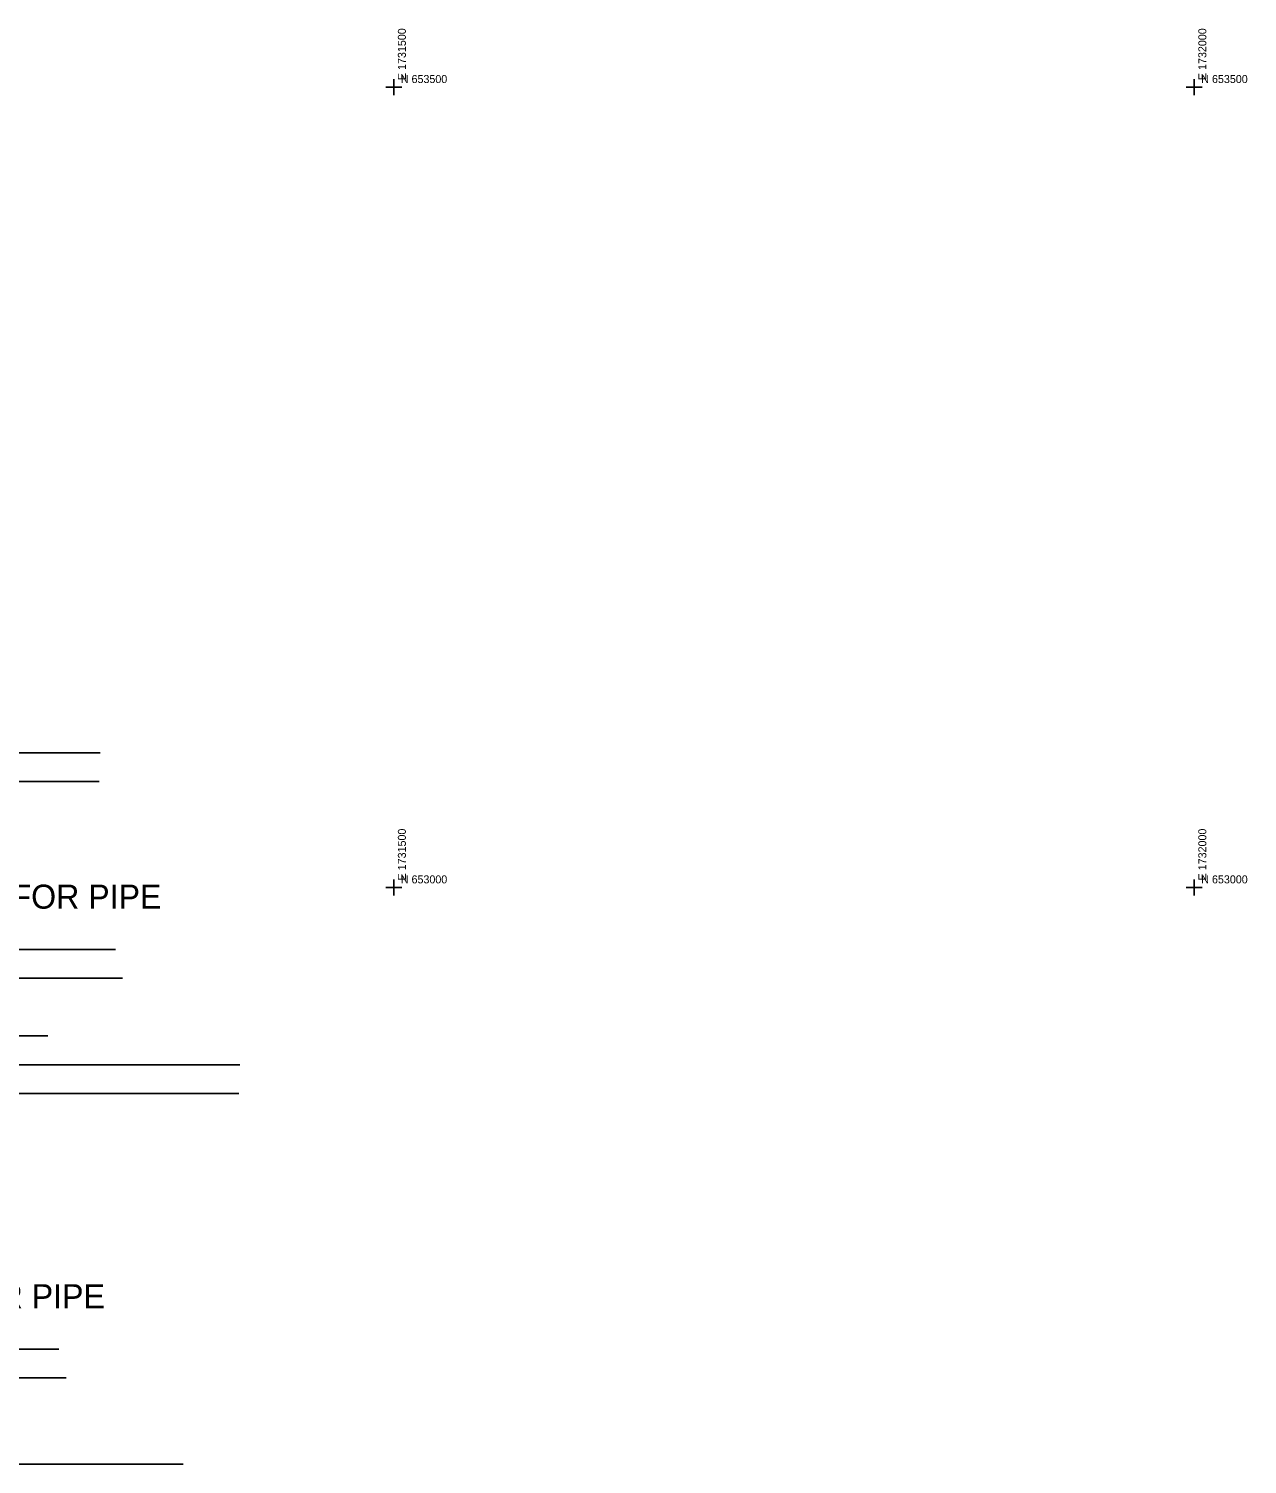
# Model space of a CAD drawing. Extents: x 1729869 to 1735532, y 648588 to 653771.
# Drawn here: x 1731272 to 1732033, y 652640 to 653536 of the extents above; entities that cross this region are included whole.
import ezdxf

# ---------------------------------------------------------------- set-up
doc = ezdxf.new("R2010")
doc.units = 0
for name, color, linetype in [('SURVEY - CONTROL - Grid', 7, 'Continuous'), ('SURVEY - CONTROL - Grid Text', 7, 'Continuous'), ('SURVEY - DRAINAGE - Area Shapes Text', 7, 'Continuous')]:
    doc.layers.add(name, color=color, linetype=linetype)

msp = doc.modelspace()

# ---------------------------------------------------------------- linework, layer by layer
at = {"layer": 'SURVEY - CONTROL - Grid'}
for p, q in [((1731500, 653500), (1731500, 653505)), ((1732000, 653500), (1732000, 653505)), ((1731500, 653500), (1731495, 653500)), ((1731500, 653500), (1731505, 653500)), ((1731500, 653500), (1731500, 653495)), ((1732000, 653500), (1731995, 653500)), ((1732000, 653500), (1732005, 653500)), ((1732000, 653500), (1732000, 653495)), ((1731500, 653000), (1731500, 653005)), ((1732000, 653000), (1732000, 653005)), ((1731500, 653000), (1731495, 653000)), ((1731500, 653000), (1731505, 653000)), ((1731500, 653000), (1731500, 652995)), ((1732000, 653000), (1731995, 653000)), ((1732000, 653000), (1732005, 653000)), ((1732000, 653000), (1732000, 652995))]:
    msp.add_line(p, q, dxfattribs=at)
at = {"layer": 'SURVEY - DRAINAGE - Area Shapes Text'}
for p, q in [((1731174.95, 653084.16), (1731316.55, 653084.16)), ((1731051.6, 653066.16), (1731315.95, 653066.16)), ((1731175.77, 652961.22), (1731326.07, 652961.22)), ((1731194.62, 652943.22), (1731330.57, 652943.22)), ((1731197.52, 652907.22), (1731283.77, 652907.22)), ((1731262.12, 652889.22), (1731403.72, 652889.22)), ((1731138.77, 652871.22), (1731403.12, 652871.22)), ((1731140.48, 652711.59), (1731290.78, 652711.59)), ((1731159.33, 652693.59), (1731295.28, 652693.59)), ((1731226.83, 652639.59), (1731368.43, 652639.59))]:
    msp.add_line(p, q, dxfattribs=at)

# ---------------------------------------------------------------- texts
at = {"layer": 'SURVEY - CONTROL - Grid Text'}
for s, p in [(' E 1731500 ', (1731507.5, 653502.5)), (' E 1732000 ', (1732007.5, 653502.5)), (' E 1731500 ', (1731507.5, 653002.5)), (' E 1732000 ', (1732007.5, 653002.5))]:
    msp.add_text(s, height=5, rotation=90, dxfattribs=at).set_placement(p)
for s, p in [(' N 653500 ', (1731502.5, 653502.5)), (' N 653500 ', (1732002.5, 653502.5)), (' N 653000 ', (1731502.5, 653002.5)), (' N 653000 ', (1732002.5, 653002.5))]:
    msp.add_text(s, height=5, dxfattribs=at).set_placement(p)
at = {"layer": 'SURVEY - DRAINAGE - Area Shapes Text'}
for p in [(1731091.77, 652986.72), (1731056.48, 652737.09)]:
    msp.add_text('DRAINAGE DATA FOR PIPE', height=15, dxfattribs=at).set_placement(p)

doc.saveas('drawing.dxf')
